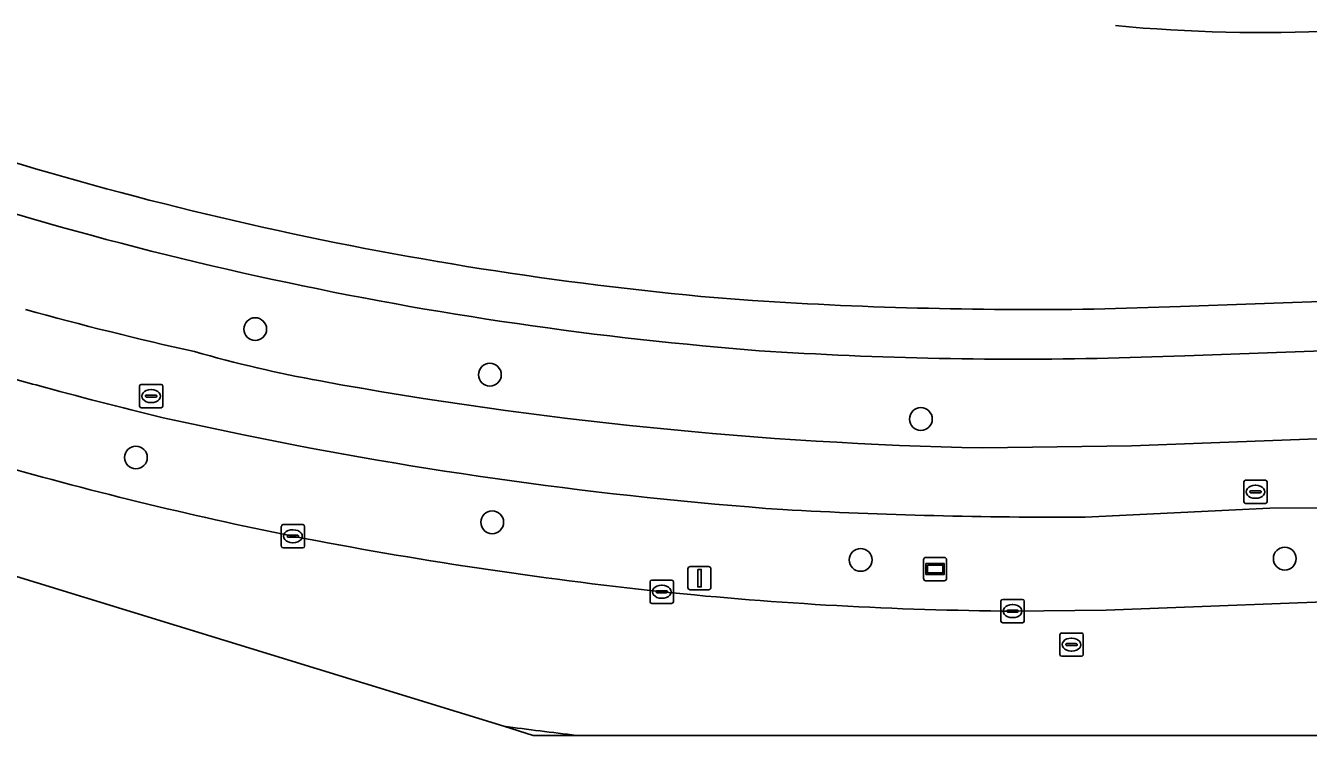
# Model space of a CAD drawing. Extents: x 160077 to 160948, y 386481 to 387498.
# Drawn here: x 160663.2 to 160718.4, y 386481.5 to 386511.9 of the extents above; entities that cross this region are included whole.
import ezdxf

# ---------------------------------------------------------------- set-up
doc = ezdxf.new("R2010")
doc.units = 0
for name, color, linetype in [('IMGEO_Berm_groen', 7, 'Continuous'), ('IMGEO_Boom', 7, 'Continuous'), ('IMGEO_Fietspad_gesloten', 7, 'Continuous'), ('IMGEO_Groenvoorziening', 7, 'Continuous'), ('IMGEO_Informatiebord', 7, 'Continuous'), ('IMGEO_Kolk', 7, 'Continuous'), ('IMGEO_Lichtmast', 7, 'Continuous'), ('IMGEO_Muur', 7, 'Continuous'), ('IMGEO_OVBaan_gesloten', 7, 'Continuous'), ('IMGEO_Rijbaan_regionaal_gesloten', 7, 'Continuous'), ('IMGEO_Rioolput', 7, 'Continuous'), ('IMGEO_Voetpad_open', 7, 'Continuous')]:
    doc.layers.add(name, color=color, linetype=linetype)

msp = doc.modelspace()

# ---------------------------------------------------------------- linework, layer by layer
at = {"layer": 'IMGEO_Berm_groen'}
for points in [[(160704.366, 386493.808), (160710.76, 386493.904), (160746.073, 386495.229), (160795.555, 386496.918), (160846.258, 386498.845), (160857.099, 386499.339), (160881.721, 386500.275), (160881.582, 386503.838)], [(160881.582, 386503.838), (160795.648, 386500.737), (160772.623, 386499.926), (160713.046, 386497.77), (160709.763, 386497.665)], [(160919.312, 386499.487), (160918.332, 386499.173), (160917.075, 386498.989), (160915.942, 386498.909), (160889.501, 386497.575), (160877.287, 386497.058), (160857.617, 386496.34), (160851.372, 386496.133), (160838.485, 386495.507), (160805.753, 386494.317), (160761.157, 386492.764), (160719.493, 386491.242), (160716.709, 386491.225), (160708.775, 386490.836)], [(160694.277, 386498.02), (160692.333, 386498.197)], [(160672.608, 386494.37), (160669.154, 386495.1)], [(160705.652, 386486.799), (160709.667, 386486.839), (160721.654, 386487.302), (160736.667, 386487.78), (160750.669, 386488.317), (160766.704, 386488.877), (160779.092, 386489.478), (160802.415, 386490.254), (160825.789, 386491.128), (160842.714, 386491.684), (160848.147, 386491.879), (160859.228, 386492.225), (160859.576, 386492.237), (160866.651, 386492.485), (160888.151, 386493.182), (160896.42, 386493.486), (160905.808, 386494.187), (160906.65, 386494.25), (160908.865, 386494.432)]]:
    msp.add_lwpolyline(points, dxfattribs=at)
for centre, radius, start, end in [((160706.82, 386653.501), 155.978, 248.95878, 264.67067), ((160701.015, 386636.116), 141.496, 254.51916, 257.54594), ((160685.763, 386551.065), 55.265, 253.9681, 259.7304), ((160705.853, 386665.039), 167.42, 266.03528, 271.3383), ((160700.62, 386631.629), 140.07, 254.19634, 254.71688), ((160715.559, 386685.487), 195.961, 254.65411, 256.30176), ((160708.238, 386674.272), 180.506, 259.68281, 268.77083), ((160709.055, 386672.138), 181.466, 258.41353, 265.80234), ((160708.078, 386655.281), 168.597, 253.96536, 258.593), ((160707.657, 386707.711), 216.878, 266.85866, 270.29542), ((160711.06, 386677.671), 191.141, 259.04414, 263.848), ((160706.802, 386644.647), 157.852, 264.09993, 269.58251)]:
    msp.add_arc(centre, radius, start, end, dxfattribs=at)
at = {"layer": 'IMGEO_Boom'}
for centre in [(160673.11, 386498.912), (160683.192, 386496.954), (160701.71, 386495.05), (160667.985, 386493.398), (160683.293, 386490.615), (160699.122, 386488.998), (160717.344, 386489.054)]:
    msp.add_circle(centre, 0.489, dxfattribs=at)
at = {"layer": 'IMGEO_Fietspad_gesloten'}
for points in [[(160914.399, 386501.812), (160885.952, 386500.445), (160883.531, 386500.38), (160881.721, 386500.275), (160857.099, 386499.339), (160846.258, 386498.845), (160795.555, 386496.918), (160746.073, 386495.229), (160710.76, 386493.904), (160704.366, 386493.808)], [(160708.775, 386490.836), (160716.709, 386491.225), (160719.493, 386491.242), (160761.157, 386492.764), (160805.753, 386494.317), (160838.485, 386495.507), (160851.372, 386496.133), (160857.617, 386496.34), (160877.287, 386497.058), (160889.501, 386497.575), (160915.942, 386498.909), (160917.075, 386498.989), (160918.332, 386499.173), (160919.312, 386499.487), (160922.02, 386501.254), (160922.272, 386501.354), (160922.763, 386497.76)], [(160669.154, 386495.1), (160672.608, 386494.37)]]:
    msp.add_lwpolyline(points, dxfattribs=at)
for centre, radius, start, end in [((160701.015, 386636.116), 141.496, 254.51916, 257.54594), ((160685.763, 386551.065), 55.265, 253.9681, 259.7304), ((160700.62, 386631.629), 140.07, 254.19634, 254.71688), ((160715.559, 386685.487), 195.961, 254.65411, 256.30176), ((160708.238, 386674.272), 180.506, 259.68281, 268.77083), ((160709.055, 386672.138), 181.466, 258.41353, 265.80234), ((160707.657, 386707.711), 216.878, 266.85866, 270.29542)]:
    msp.add_arc(centre, radius, start, end, dxfattribs=at)
at = {"layer": 'IMGEO_Groenvoorziening'}
for points in [[(160709.611, 386499.781), (160712.868, 386499.888), (160765.063, 386501.74), (160765.097, 386502.806), (160765.56, 386514.693), (160766.307, 386533.87), (160734.612, 386535.274), (160734.036, 386535.299), (160715.952, 386544.434), (160703.836, 386545.572), (160703.598, 386545.594), (160701.218, 386545.623), (160701.118, 386543.56), (160701.24, 386543.556), (160701.275, 386544.399), (160701.799, 386544.393), (160701.07, 386525.864), (160709.017, 386525.535), (160709.018, 386525.455), (160709.476, 386525.459)], [(160692.251, 386500.319), (160694.471, 386500.139)]]:
    msp.add_lwpolyline(points, dxfattribs=at)
for centre, radius, start, end in [((160716.443, 386579.901), 68.251, 264.64504, 272.62969), ((160706.743, 386653.133), 153.5, 249.44481, 264.58252), ((160706.445, 386686.192), 186.438, 266.31775, 270.97313)]:
    msp.add_arc(centre, radius, start, end, dxfattribs=at)
at = {"layer": 'IMGEO_Informatiebord'}
for p, q in [((160701.926, 386489.106), (160702.716, 386489.106)), ((160702.716, 386489.106), (160701.926, 386489.106)), ((160701.826, 386488.206), (160701.826, 386489.006)), ((160701.826, 386489.006), (160701.826, 386488.206)), ((160702.816, 386489.006), (160702.816, 386488.206)), ((160702.816, 386488.206), (160702.816, 386489.006)), ((160702.716, 386488.106), (160701.926, 386488.106)), ((160701.926, 386488.106), (160702.716, 386488.106))]:
    msp.add_line(p, q, dxfattribs=at)
for points in [[(160701.927, 386488.838), (160702.715, 386488.838), (160702.715, 386488.374), (160701.927, 386488.374), (160701.927, 386488.838)], [(160701.992, 386488.773), (160701.992, 386488.439), (160702.65, 386488.439), (160702.65, 386488.773), (160701.992, 386488.773)]]:
    msp.add_lwpolyline(points, dxfattribs=at)
for centre, start, end in [((160701.926, 386489.006), 90, 180), ((160701.926, 386489.006), 90, 180), ((160702.716, 386489.006), 0, 90), ((160702.716, 386489.006), 360, 90), ((160701.926, 386488.206), 180, 270), ((160701.926, 386488.206), 180, 270), ((160702.716, 386488.206), 270, 0), ((160702.716, 386488.206), 270, 0)]:
    msp.add_arc(centre, 0.1, start, end, dxfattribs=at)
at = {"layer": 'IMGEO_Kolk'}
for p, q in [((160674.232, 386489.588), (160674.232, 386490.44)), ((160674.307, 386490.514), (160675.159, 386490.514)), ((160674.72, 386490.294), (160674.745, 386490.294)), ((160675.233, 386490.44), (160675.233, 386489.588)), ((160674.491, 386490.008), (160674.491, 386490.02)), ((160674.929, 386489.971), (160674.531, 386489.971)), ((160674.534, 386490.057), (160674.932, 386490.057)), ((160674.743, 386489.734), (160674.718, 386489.734)), ((160674.975, 386490.02), (160674.975, 386490.008)), ((160675.159, 386489.514), (160674.307, 386489.514)), ((160690.075, 386487.205), (160690.075, 386488.057)), ((160690.15, 386488.131), (160691.002, 386488.131)), ((160691.076, 386488.057), (160691.076, 386487.205)), ((160690.334, 386487.625), (160690.334, 386487.637)), ((160690.772, 386487.588), (160690.374, 386487.588)), ((160690.377, 386487.674), (160690.775, 386487.674)), ((160690.563, 386487.911), (160690.588, 386487.911)), ((160690.818, 386487.637), (160690.818, 386487.625)), ((160691.002, 386487.131), (160690.15, 386487.131)), ((160690.586, 386487.351), (160690.561, 386487.351)), ((160705.151, 386486.373), (160705.151, 386487.225)), ((160705.226, 386487.299), (160706.078, 386487.299)), ((160705.453, 386486.842), (160705.851, 386486.842)), ((160705.639, 386487.079), (160705.664, 386487.079)), ((160706.152, 386487.225), (160706.152, 386486.373)), ((160706.078, 386486.299), (160705.226, 386486.299)), ((160705.41, 386486.793), (160705.41, 386486.805)), ((160705.848, 386486.756), (160705.45, 386486.756)), ((160705.662, 386486.519), (160705.637, 386486.519)), ((160705.894, 386486.805), (160705.894, 386486.793))]:
    msp.add_line(p, q, dxfattribs=at)
for points in [[(160674.232, 386489.588), (160674.232, 386490.44)], [(160674.307, 386490.514), (160675.159, 386490.514)], [(160675.233, 386490.44), (160675.233, 386489.588)], [(160675.159, 386489.514), (160674.307, 386489.514)], [(160690.075, 386487.205), (160690.075, 386488.057)], [(160690.15, 386488.131), (160691.002, 386488.131)], [(160691.076, 386488.057), (160691.076, 386487.205)], [(160691.002, 386487.131), (160690.15, 386487.131)], [(160705.151, 386486.373), (160705.151, 386487.225)], [(160705.226, 386487.299), (160706.078, 386487.299)], [(160706.152, 386487.225), (160706.152, 386486.373)], [(160706.078, 386486.299), (160705.226, 386486.299)]]:
    msp.add_lwpolyline(points, dxfattribs=at)
for centre, radius, start, end in [((160674.309, 386490.438), 0.0765, 91.552, 178.448), ((160674.309, 386490.438), 0.0765, 91.552, 178.448), ((160675.157, 386490.438), 0.0765, 1.552, 88.448), ((160675.157, 386490.438), 0.0765, 1.552, 88.448), ((160674.309, 386489.59), 0.0765, 181.552, 268.448), ((160674.309, 386489.59), 0.0765, 181.552, 268.448), ((160674.531, 386490.017), 0.0403, 85.8775, 175.7526), ((160674.528, 386490.007), 0.0366, 178.938, 274.7102), ((160674.932, 386490.014), 0.043, 264.8664, 352.4533), ((160674.936, 386490.019), 0.0386, 1.7309, 96.639), ((160675.157, 386489.59), 0.0765, 271.552, 358.448), ((160675.157, 386489.59), 0.0765, 271.552, 358.448), ((160690.152, 386488.055), 0.0765, 91.552, 178.448), ((160690.152, 386488.055), 0.0765, 91.552, 178.448), ((160691, 386488.055), 0.0765, 1.552, 88.448), ((160691, 386488.055), 0.0765, 1.552, 88.448), ((160690.374, 386487.634), 0.0403, 85.8775, 175.7526), ((160690.371, 386487.624), 0.0366, 178.938, 274.7102), ((160690.775, 386487.631), 0.043, 264.8664, 352.4533), ((160690.779, 386487.636), 0.0386, 1.7309, 96.639), ((160690.152, 386487.207), 0.0765, 181.552, 268.448), ((160690.152, 386487.207), 0.0765, 181.552, 268.448), ((160691, 386487.207), 0.0765, 271.552, 358.448), ((160691, 386487.207), 0.0765, 271.552, 358.448), ((160705.228, 386487.223), 0.0765, 91.552, 178.448), ((160705.228, 386487.223), 0.0765, 91.552, 178.448), ((160705.45, 386486.802), 0.0403, 85.8775, 175.7526), ((160705.855, 386486.804), 0.0386, 1.7309, 96.639), ((160706.076, 386487.223), 0.0765, 1.552, 88.448), ((160706.076, 386487.223), 0.0765, 1.552, 88.448), ((160705.228, 386486.375), 0.0765, 181.552, 268.448), ((160705.228, 386486.375), 0.0765, 181.552, 268.448), ((160705.447, 386486.792), 0.0366, 178.938, 274.7102), ((160705.851, 386486.799), 0.043, 264.8664, 352.4533), ((160706.076, 386486.375), 0.0765, 271.552, 358.448), ((160706.076, 386486.375), 0.0765, 271.552, 358.448)]:
    msp.add_arc(centre, radius, start, end, dxfattribs=at)
for centre, major_axis, ratio, start_param, end_param in [((160674.719, 386490.014), (-0.387, 0.002), 0.722429, 4.712389, 7.853982), ((160674.744, 386490.014), (-0.39, 0.002), 0.717154, 1.570796, 4.712389), ((160690.562, 386487.631), (-0.387, 0.002), 0.722429, 4.712389, 7.853982), ((160690.587, 386487.631), (-0.39, 0.002), 0.717154, 1.570796, 4.712389), ((160705.638, 386486.799), (-0.387, 0.002), 0.722429, 4.712389, 7.853982), ((160705.663, 386486.799), (-0.39, 0.002), 0.717154, 1.570796, 4.712389)]:
    msp.add_ellipse(centre, major_axis=major_axis, ratio=ratio, start_param=start_param, end_param=end_param, dxfattribs=at)
at = {"layer": 'IMGEO_Lichtmast'}
for p, q in [((160691.702, 386487.816), (160691.702, 386488.616)), ((160691.702, 386488.616), (160691.702, 386487.816)), ((160691.802, 386488.716), (160692.592, 386488.716)), ((160692.592, 386488.716), (160691.802, 386488.716)), ((160692.692, 386488.616), (160692.692, 386487.816)), ((160692.692, 386487.816), (160692.692, 386488.616)), ((160692.592, 386487.716), (160691.802, 386487.716)), ((160691.802, 386487.716), (160692.592, 386487.716))]:
    msp.add_line(p, q, dxfattribs=at)
msp.add_lwpolyline([(160692.122, 386488.591), (160692.272, 386488.591), (160692.272, 386487.841), (160692.122, 386487.841), (160692.122, 386488.591)], dxfattribs=at)
for centre, start, end in [((160691.802, 386488.616), 90, 180), ((160691.802, 386488.616), 90, 180), ((160692.592, 386488.616), 0, 90), ((160692.592, 386488.616), 360, 90), ((160691.802, 386487.816), 180, 270), ((160691.802, 386487.816), 180, 270), ((160692.592, 386487.816), 270, 0), ((160692.592, 386487.816), 270, 0)]:
    msp.add_arc(centre, 0.1, start, end, dxfattribs=at)
at = {"layer": 'IMGEO_Muur'}
msp.add_arc((160716.443, 386579.901), 68.251, 264.64504, 272.62969, dxfattribs=at)
at = {"layer": 'IMGEO_OVBaan_gesloten'}
msp.add_lwpolyline([(160683.787, 386481.852), (160685.055, 386481.463), (160686.916, 386481.463)], dxfattribs=at)
msp.add_arc((160707.133, 386656.636), 176.336, 262.39194, 263.41639, dxfattribs=at)
at = {"layer": 'IMGEO_Rijbaan_regionaal_gesloten'}
for points in [[(160600.54, 386521.175), (160604.549, 386517.735), (160608.862, 386514.514), (160619.924, 386506.32), (160618.749, 386504.848), (160633.834, 386497.196), (160683.787, 386481.852)], [(160908.865, 386494.432), (160906.65, 386494.25), (160905.808, 386494.187), (160896.42, 386493.486), (160888.151, 386493.182), (160866.651, 386492.485), (160859.576, 386492.237), (160859.228, 386492.225), (160848.147, 386491.879), (160842.714, 386491.684), (160825.789, 386491.128), (160802.415, 386490.254), (160779.092, 386489.478), (160766.704, 386488.877), (160750.669, 386488.317), (160736.667, 386487.78), (160721.654, 386487.302), (160709.667, 386486.839), (160705.652, 386486.799)], [(160686.916, 386481.463), (160744.193, 386481.463), (160760.808, 386482.017), (160760.918, 386482.033)]]:
    msp.add_lwpolyline(points, dxfattribs=at)
for centre, radius, start, end in [((160708.078, 386655.281), 168.597, 253.96536, 258.593), ((160711.06, 386677.671), 191.141, 259.04414, 263.848), ((160706.802, 386644.647), 157.852, 264.09993, 269.58251), ((160707.133, 386656.636), 176.336, 262.39194, 263.41639)]:
    msp.add_arc(centre, radius, start, end, dxfattribs=at)
at = {"layer": 'IMGEO_Rioolput'}
for p, q in [((160668.137, 386495.61), (160668.137, 386496.462)), ((160668.212, 386496.536), (160669.064, 386496.536)), ((160668.625, 386496.316), (160668.65, 386496.316)), ((160669.138, 386496.462), (160669.138, 386495.61)), ((160668.396, 386496.03), (160668.396, 386496.042)), ((160668.834, 386495.993), (160668.436, 386495.993)), ((160668.439, 386496.079), (160668.837, 386496.079)), ((160668.648, 386495.756), (160668.623, 386495.756)), ((160668.88, 386496.042), (160668.88, 386496.03)), ((160669.064, 386495.536), (160668.212, 386495.536)), ((160715.586, 386491.498), (160715.586, 386492.35)), ((160715.661, 386492.424), (160716.513, 386492.424)), ((160716.587, 386492.35), (160716.587, 386491.498)), ((160715.845, 386491.918), (160715.845, 386491.93)), ((160716.283, 386491.881), (160715.885, 386491.881)), ((160715.888, 386491.967), (160716.286, 386491.967)), ((160716.074, 386492.204), (160716.099, 386492.204)), ((160716.329, 386491.93), (160716.329, 386491.918)), ((160716.513, 386491.424), (160715.661, 386491.424)), ((160716.097, 386491.644), (160716.072, 386491.644)), ((160707.686, 386484.933), (160707.686, 386485.785)), ((160707.761, 386485.859), (160708.613, 386485.859)), ((160708.687, 386485.785), (160708.687, 386484.933)), ((160707.945, 386485.353), (160707.945, 386485.365)), ((160708.383, 386485.316), (160707.985, 386485.316)), ((160707.988, 386485.402), (160708.386, 386485.402)), ((160708.174, 386485.639), (160708.199, 386485.639)), ((160708.429, 386485.365), (160708.429, 386485.353)), ((160708.613, 386484.859), (160707.761, 386484.859)), ((160708.197, 386485.079), (160708.172, 386485.079))]:
    msp.add_line(p, q, dxfattribs=at)
for points in [[(160668.137, 386495.61), (160668.137, 386496.462)], [(160668.212, 386496.536), (160669.064, 386496.536)], [(160669.138, 386496.462), (160669.138, 386495.61)], [(160669.064, 386495.536), (160668.212, 386495.536)], [(160715.586, 386491.498), (160715.586, 386492.35)], [(160715.661, 386492.424), (160716.513, 386492.424)], [(160716.587, 386492.35), (160716.587, 386491.498)], [(160716.513, 386491.424), (160715.661, 386491.424)], [(160707.686, 386484.933), (160707.686, 386485.785)], [(160707.761, 386485.859), (160708.613, 386485.859)], [(160708.687, 386485.785), (160708.687, 386484.933)], [(160708.613, 386484.859), (160707.761, 386484.859)]]:
    msp.add_lwpolyline(points, dxfattribs=at)
for centre, radius, start, end in [((160668.214, 386496.46), 0.0765, 91.552, 178.448), ((160668.214, 386496.46), 0.0765, 91.552, 178.448), ((160669.062, 386496.46), 0.0765, 1.552, 88.448), ((160669.062, 386496.46), 0.0765, 1.552, 88.448), ((160668.436, 386496.039), 0.0403, 85.8775, 175.7526), ((160668.433, 386496.029), 0.0366, 178.938, 274.7102), ((160668.837, 386496.036), 0.043, 264.8664, 352.4533), ((160668.841, 386496.041), 0.0386, 1.7309, 96.639), ((160668.214, 386495.612), 0.0765, 181.552, 268.448), ((160668.214, 386495.612), 0.0765, 181.552, 268.448), ((160669.062, 386495.612), 0.0765, 271.552, 358.448), ((160669.062, 386495.612), 0.0765, 271.552, 358.448), ((160715.663, 386492.348), 0.0765, 91.552, 178.448), ((160715.663, 386492.348), 0.0765, 91.552, 178.448), ((160716.511, 386492.348), 0.0765, 1.552, 88.448), ((160716.511, 386492.348), 0.0765, 1.552, 88.448), ((160715.885, 386491.927), 0.0403, 85.8775, 175.7526), ((160715.882, 386491.917), 0.0366, 178.938, 274.7102), ((160716.286, 386491.924), 0.043, 264.8664, 352.4533), ((160716.29, 386491.929), 0.0386, 1.7309, 96.639), ((160715.663, 386491.5), 0.0765, 181.552, 268.448), ((160715.663, 386491.5), 0.0765, 181.552, 268.448), ((160716.511, 386491.5), 0.0765, 271.552, 358.448), ((160716.511, 386491.5), 0.0765, 271.552, 358.448), ((160707.763, 386485.783), 0.0765, 91.552, 178.448), ((160707.763, 386485.783), 0.0765, 91.552, 178.448), ((160708.611, 386485.783), 0.0765, 1.552, 88.448), ((160708.611, 386485.783), 0.0765, 1.552, 88.448), ((160707.985, 386485.362), 0.0403, 85.8775, 175.7526), ((160707.982, 386485.352), 0.0366, 178.938, 274.7102), ((160708.386, 386485.359), 0.043, 264.8664, 352.4533), ((160708.39, 386485.364), 0.0386, 1.7309, 96.639), ((160707.763, 386484.935), 0.0765, 181.552, 268.448), ((160707.763, 386484.935), 0.0765, 181.552, 268.448), ((160708.611, 386484.935), 0.0765, 271.552, 358.448), ((160708.611, 386484.935), 0.0765, 271.552, 358.448)]:
    msp.add_arc(centre, radius, start, end, dxfattribs=at)
for centre, major_axis, ratio, start_param, end_param in [((160668.624, 386496.036), (-0.387, 0.002), 0.722429, 4.712389, 7.853982), ((160668.649, 386496.036), (-0.39, 0.002), 0.717154, 1.570796, 4.712389), ((160716.073, 386491.924), (-0.387, 0.002), 0.722429, 4.712389, 7.853982), ((160716.098, 386491.924), (-0.39, 0.002), 0.717154, 1.570796, 4.712389), ((160708.173, 386485.359), (-0.387, 0.002), 0.722429, 4.712389, 7.853982), ((160708.198, 386485.359), (-0.39, 0.002), 0.717154, 1.570796, 4.712389)]:
    msp.add_ellipse(centre, major_axis=major_axis, ratio=ratio, start_param=start_param, end_param=end_param, dxfattribs=at)
at = {"layer": 'IMGEO_Voetpad_open'}
for points in [[(160917.611, 386507.199), (160909.22, 386506.905), (160901.716, 386506.662), (160885.461, 386506.079), (160881.506, 386505.937), (160795.611, 386502.856), (160772.246, 386502.003), (160770.409, 386501.942), (160768.147, 386501.867), (160765.063, 386501.74), (160712.868, 386499.888), (160709.611, 386499.781)], [(160709.763, 386497.665), (160713.046, 386497.77), (160772.623, 386499.926), (160795.648, 386500.737), (160881.582, 386503.838), (160883.367, 386503.891), (160883.531, 386500.38), (160885.952, 386500.445), (160885.836, 386503.974), (160915.636, 386505.022), (160916.534, 386504.154), (160918.041, 386504.213), (160917.611, 386507.199)], [(160694.471, 386500.139), (160692.251, 386500.319)], [(160692.333, 386498.197), (160694.277, 386498.02)]]:
    msp.add_lwpolyline(points, dxfattribs=at)
for centre, radius, start, end in [((160706.743, 386653.133), 153.5, 249.44481, 264.58252), ((160706.82, 386653.501), 155.978, 248.95878, 264.67067), ((160706.445, 386686.192), 186.438, 266.31775, 270.97313), ((160705.853, 386665.039), 167.42, 266.03528, 271.3383)]:
    msp.add_arc(centre, radius, start, end, dxfattribs=at)

doc.saveas('drawing.dxf')
